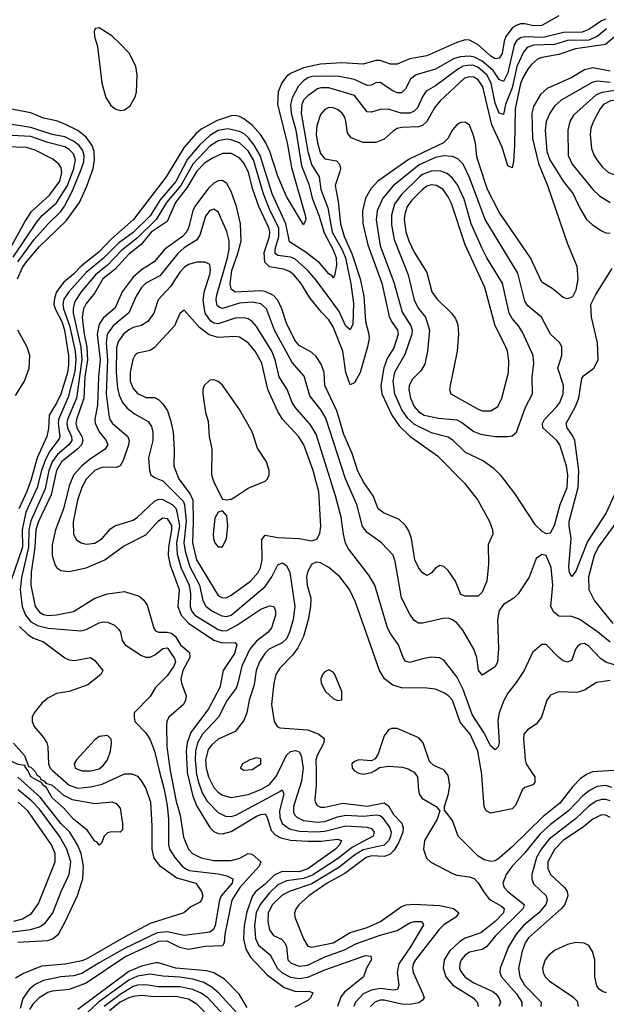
# Model space of a CAD drawing. Header units: inches. Extents: x 884549 to 1028252, y 526810 to 653624.
# Tile 581 of 656: x 976377 to 979133, y 548900 to 553529. Entities that reach past the tile are written whole.
import ezdxf

# ---------------------------------------------------------------- set-up
doc = ezdxf.new("R2010")
doc.units = ezdxf.units.IN
doc.header["$MEASUREMENT"] = 0
doc.layers.add('A9574', color=7, linetype='Continuous')
doc.layers.add('A9575', color=7, linetype='Continuous')

msp = doc.modelspace()

# ---------------------------------------------------------------- linework, layer by layer
at = {"layer": 'A9574', "color": 5}
for points, elevation in [([(976532.2, 550000), (976610, 549930.1), (976650, 549916.9), (976710, 549922.1), (976764.4, 549935.6), (976870, 549983), (976903.8, 549983.8), (976930, 549972.3), (976950, 549949), (976970, 549914.3), (976992.2, 549850), (976998.6, 549738.6), (976997.5, 549630), (977006.9, 549586.9), (977033.5, 549553.5), (977115.2, 549495.2), (977204.1, 549470), (977231.9, 549430), (977237.3, 549410), (977230.8, 549389.2), (977221.2, 549378.8), (977182, 549358), (977148.2, 549330), (976990, 549279.5), (976865.9, 549214.1), (976690, 549112.6), (976670, 549104.8), (976590.5, 549089.5), (976480, 549080), (976394.7, 549045.3), (976357.5, 549022.5)], 2040), ([(977033.2, 550000), (977056, 549910), (977070, 549835.3), (977076.5, 549770), (977076.6, 549650), (977081.3, 549630), (977106.6, 549590), (977140.8, 549550), (977157.4, 549537.4), (977173.4, 549530), (977310, 549513.8), (977350, 549505), (977378.2, 549490), (977374.7, 549470), (977323, 549410), (977315.3, 549390), (977295.3, 549270), (977287.7, 549252.3), (977270, 549239), (977150, 549223.9), (977070, 549240.6), (977023.6, 549236.4), (976870, 549162.1), (976750, 549095.1), (976670, 549044.4), (976630, 549033.7), (976569.9, 549029.9), (976490, 549012.2), (976450, 548993.4), (976422, 548970), (976392.9, 548927.1), (976378.9, 548881.1)], 2060), ([(976444.7, 550000), (976450, 549994.6), (976458.5, 549978.5), (976471.3, 549970), (976476.4, 549956.4), (976493.7, 549950), (976500.5, 549940.5), (976530, 549930.8), (976583.4, 549883.4), (976623.5, 549863.5), (976730, 549844.1), (976810, 549852.1), (976830, 549843.8), (976850, 549822.8), (976860.9, 549750), (976859.5, 549720.5), (976850, 549709.4), (976808.5, 549711.5), (976790, 549706), (976774, 549690), (976762, 549658), (976751.3, 549648.7), (976742, 549662), (976730, 549667.8), (976696.6, 549716.6), (976629.9, 549770), (976583.9, 549823.9), (976530, 549871.4), (976501.4, 549921.4), (976485.6, 549930), (976481.6, 549941.6), (976429.6, 549970), (976417.6, 549997.6), (976415.8, 550000)], 2020), ([(977084.4, 550000), (977113.1, 549853.1), (977130.5, 549790), (977146.2, 549686.2), (977170.1, 549630), (977189.8, 549609.8), (977230, 549589.4), (977290, 549576.6), (977370, 549576.5), (977412, 549588), (977450, 549609.6), (977470, 549606.6), (977510.7, 549570), (977501.8, 549550), (977411.5, 549450), (977373.7, 549390), (977341, 549230), (977338.3, 549190), (977330, 549175.2), (977248.7, 549171.3), (977170, 549158.7), (977130, 549167.4), (977070, 549196.6), (977030, 549195.8), (976875.5, 549124.5), (976690, 548999.8), (976610, 548969.3), (976530, 548962.1), (976510, 548956.3), (976468.9, 548931.1), (976439, 548901), (976423.7, 548876.3)], 2080), ([(976666, 550000), (976670, 549998.6), (976710, 549997.8), (976719.2, 550000)], 2060), ([(977163.4, 550000), (977163.9, 549990), (977190, 549879.4), (977210, 549832.1), (977270, 549730.7), (977290, 549713.2), (977310, 549703.4), (977330, 549701.2), (977370, 549712.1), (977490, 549784.3), (977510, 549793.2), (977530, 549795.3), (977539.2, 549779.2), (977558, 549718), (977577.2, 549697.2), (977603.5, 549683.5), (977650, 549672.1), (977730, 549666.9), (977792.6, 549667.4), (977870, 549676.1), (977889, 549670), (977880.1, 549650), (977860.1, 549630), (977730, 549537.1), (977690, 549523.5), (977610, 549524.7), (977572.1, 549507.9), (977530, 549464.9), (977486.7, 549430), (977471, 549410), (977444.8, 549335.2), (977431.8, 549270), (977428.5, 549208.5), (977438.8, 549158.8), (977461.7, 549121.7), (977539.1, 549039.1), (977619.7, 548979.7), (977670, 548962.1), (977740.6, 548960.6), (977754.3, 548954.3), (977742.8, 548930), (977730, 548918.9), (977670, 548887.2)], 2120), ([(977205.9, 550000), (977206.8, 549990), (977216.1, 549950), (977234.6, 549894.6), (977256.8, 549856.8), (977310, 549801.2), (977344.6, 549784.6), (977370, 549783.4), (977392.8, 549790), (977599.9, 549900.1), (977610, 549909.1), (977617.5, 549890), (977597.8, 549810), (977599.3, 549779.3), (977610.5, 549750), (977644.4, 549724.4), (977690, 549714.1), (977770, 549710.7), (977810, 549714.3), (977910, 549738.5), (978010, 549733.3), (978030, 549726), (978041.6, 549710), (978037, 549690), (977940.9, 549639.1), (977870, 549583.7), (977752.1, 549507.9), (977710, 549491.9), (977630, 549480.8), (977590, 549462.7), (977550, 549424.4), (977506.9, 549370), (977488.7, 549330), (977479.5, 549270), (977484.9, 549210), (977499, 549179), (977553.1, 549133.1), (977587.9, 549067.9), (977610, 549048.9), (977650, 549028.5), (977690, 549021.8), (977730, 549027.8), (977810, 549062.7), (978000.9, 549130), (978027.2, 549127.2), (978030.2, 549110.2), (978006, 549070), (977992.2, 549030), (977903, 548957), (977885.3, 548934.7), (977870.1, 548890)], 2140), ([(977256.3, 550000), (977264.1, 549970), (977290, 549919.8), (977310, 549897.7), (977330, 549884.2), (977370, 549872.6), (977450, 549886.6), (977510, 549909.8), (977550, 549933.8), (977580.8, 549970), (977595.4, 550000)], 2160), ([(977707.7, 550000), (977700.9, 549950), (977662.9, 549830), (977663.8, 549803.8), (977669.1, 549790), (977679.8, 549779.8), (977710, 549764.1), (977776.6, 549756.6), (977810, 549759.8), (977870, 549781), (977910, 549789.3), (977990, 549784.5), (978051.3, 549791.3), (978070, 549788.3), (978079.9, 549779.9), (978115.8, 549730), (978121.6, 549710), (978119.4, 549690), (978110, 549669.5), (978090, 549648.8), (977990, 549626.1), (977950, 549601.9), (977876.7, 549543.3), (977750, 549466.8), (977647.2, 549432.8), (977610, 549413.8), (977564.7, 549370), (977544.3, 549330), (977542.9, 549290), (977550.5, 549250.5), (977570, 549224.1), (977606.8, 549206.8), (977622.5, 549190), (977630.1, 549170), (977637.5, 549110), (977652.9, 549092.9), (977690, 549079.3), (977730, 549083.6), (977810, 549122.7), (977903.7, 549156.3), (977956.1, 549183.9), (978070, 549225.2), (978150, 549247.6), (978210, 549283.1), (978230, 549290.1), (978262.8, 549290), (978268.1, 549288.1), (978273.4, 549273.4), (978212.5, 549170), (978158.8, 549090), (978149.6, 549050), (978158.9, 548990), (978151.8, 548970), (978132.7, 548967.3), (978070, 548974.5), (978030, 548966.7), (977990.5, 548949.5), (977955, 548910), (977946.4, 548890)], 2160), ([(977769.4, 550000), (977770.4, 549929.6), (977763.5, 549863.5), (977764.5, 549850), (977775, 549835), (977790, 549827.7), (977810, 549827.2), (977894.7, 549845.3), (978010, 549831.5), (978090, 549847.9), (978110, 549833.1), (978132.8, 549792.8), (978171.8, 549751.8), (978179.2, 549730), (978176.5, 549710), (978157.4, 549662.6), (978135.7, 549624.3), (978115.9, 549604.1), (978090, 549594.6), (978030, 549598.8), (978004.2, 549590), (977904.9, 549515.1), (977822, 549470), (977735.1, 549410), (977689.5, 549370), (977675.4, 549350), (977668.6, 549330), (977670.1, 549310), (977710, 549207.8), (977730, 549174), (977748.2, 549168.2), (977850, 549189), (977930, 549238.1), (978010, 549262.1), (978072.8, 549290), (978170, 549359.3), (978192.2, 549367.8), (978229.4, 549370.6), (978350, 549365.5), (978414.9, 549350), (978439.3, 549330), (978426.6, 549310), (978370, 549273.1), (978348.1, 549251.9), (978236.9, 549110), (978225.9, 549090), (978222.8, 549070), (978225.9, 549050), (978270.6, 548950), (978276.8, 548930), (978270, 548919.8), (978252.2, 548907.8), (978210, 548898.7), (978170, 548901), (978090, 548920.4), (978070, 548919.9), (978045.9, 548910), (978025.3, 548890)], 2180), ([(977948.4, 550000), (977950, 549998.4), (977970, 549986.3), (977990, 549981.6), (978030, 549989.4), (978046.6, 550000)], 2220), ([(978215, 550000), (978230.8, 549990.8), (978245.2, 549970), (978250, 549906.8), (978253.8, 549890), (978265.6, 549870), (978334, 549830), (978351.3, 549810), (978337.6, 549770), (978278.8, 549670), (978274.3, 549630), (978288, 549588), (978308.7, 549568.7), (978410, 549515.3), (978430, 549507.9), (978490, 549499.9), (978511.4, 549491.4), (978531.3, 549471.3), (978555.2, 549430), (978579.4, 549399.4), (978590, 549389.3), (978641.1, 549361.1), (978652.1, 549350), (978649.3, 549330), (978610.7, 549289.3), (978543.1, 549236.9), (978470, 549211.1), (978445.2, 549194.8), (978395.7, 549150), (978371.8, 549110), (978365.8, 549070), (978379.2, 549030), (978412.4, 548990), (978507.5, 548930), (978518.7, 548918.7), (978526, 548910), (978531.2, 548890)], 2220), ([(979167.4, 550000), (979067.6, 549992.4), (979038.8, 549981.2), (979010, 549959.9), (978975.5, 549924.5), (978914, 549846), (978836.2, 549783.8), (978690, 549639.9), (978630, 549587.1), (978610, 549575.3), (978590, 549570.9), (978558.7, 549578.7), (978530, 549596.6), (978437.3, 549690), (978410, 549765.1), (978373.4, 549813.4), (978372, 549830), (978391.5, 549890), (978398, 549930), (978390, 549976.2), (978371.9, 550000)], 2220), ([(978776.6, 550000), (978796.6, 549970), (978796.3, 549943.7), (978787.9, 549932.1), (978750, 549918.8), (978738.7, 549910), (978705.8, 549834.2), (978690, 549818.7), (978590, 549799), (978569.1, 549809.1), (978559.2, 549830), (978545.8, 549994.2), (978544.8, 550000)], 2180), ([(976367.9, 549192.1), (976510, 549200.4), (976532.1, 549207.9), (976559.1, 549230), (976591.5, 549288.5), (976648.7, 549411.3), (976673.2, 549490), (976677.1, 549550), (976665.7, 549610), (976649.6, 549650), (976612.5, 549710), (976569.9, 549750), (976473.3, 549873.3), (976368.8, 549968.8)], 2040), ([(976268.1, 549231.9), (976428.7, 549251.3), (976470, 549263.7), (976497.8, 549282.2), (976532.3, 549330), (976572.4, 549430), (976610.3, 549510), (976617.5, 549570), (976599.5, 549630), (976565.1, 549690), (976470, 549817.2), (976434.8, 549854.8), (976370, 549909.1)], 2060), ([(979159, 549919), (979130, 549929), (979090, 549923.8), (979053.9, 549906.1), (979020.6, 549879.4), (978955.5, 549810), (978870, 549744.8), (978819.9, 549700.1), (978750, 549611.8), (978690.6, 549550), (978662, 549510), (978646.8, 549470), (978653.1, 549450), (978669.4, 549430), (978746.8, 549370), (978742.7, 549350), (978610, 549220.4), (978570, 549169.9), (978550, 549158.5), (978490, 549145.3), (978470, 549131.5), (978451.3, 549110), (978443.9, 549090), (978443.8, 549070), (978450, 549054), (978470, 549028.1), (978510, 549001.4), (978600.1, 548960.1), (978614.1, 548950), (978628.4, 548930), (978635, 548910), (978628.4, 548890)], 2240), ([(976350, 549290.7), (976390, 549301.7), (976432.2, 549327.8), (976465.1, 549374.9), (976544.8, 549570), (976543.4, 549610), (976527.1, 549650), (976415, 549810), (976370, 549850)], 2080), ([(979150, 549856.2), (979130, 549863.8), (979110, 549863.5), (979085.4, 549854.6), (979050, 549831.3), (978987.5, 549772.5), (978864, 549676), (978828.8, 549631.2), (978804.7, 549590), (978782.1, 549510), (978782.4, 549490), (978790, 549466.9), (978850.1, 549410), (978855, 549390), (978849.2, 549370), (978815.2, 549330), (978743, 549270), (978709.3, 549230), (978673.6, 549170), (978634.4, 549070), (978632.7, 549050), (978640.8, 549030), (978710.9, 548950), (978736.5, 548910), (978736.6, 548890)], 2260), ([(979150, 549778.4), (979130, 549789.5), (979110, 549790.3), (979070, 549770.7), (979025.3, 549734.7), (978930, 549669.6), (978890, 549627.9), (978858.5, 549570), (978858.4, 549538.4), (978870, 549510.9), (978935.9, 549450), (978948.3, 549430), (978951.5, 549410), (978938.3, 549370), (978921.9, 549350), (978766.9, 549213.1), (978751.9, 549190), (978737.3, 549150), (978719.7, 549070), (978726.1, 549030), (978748.7, 548990), (978826.9, 548910), (978825.4, 548890)], 2280), ([(979134, 548954), (979118.4, 548958.4), (979100.3, 548970), (979087.6, 548987.6), (979079.1, 549030), (979078.9, 549110), (979068.3, 549148.3), (979050, 549176.3), (979028.4, 549188.4), (978990, 549190.9), (978950, 549181.4), (978890, 549153.7), (978860.9, 549130), (978846, 549110), (978832.8, 549070), (978835.6, 549050), (978845.6, 549030), (978864.2, 549010), (978975.9, 548935.9), (978995, 548915), (979001.1, 548890)], 2320), ([(977445.4, 548885.4), (977408.5, 548948.5), (977338.8, 549018.8), (977290, 549048), (977256.9, 549056.9), (977110.7, 549070.7), (977030, 549095.4), (977015.6, 549095.6), (976950, 549079.4), (976890, 549054), (976650, 548875.8)], 2120), ([(977399.1, 548859.1), (977312.6, 548952.6), (977280.4, 548980.4), (977242.4, 549002.4), (977190, 549018), (977130, 549027.4), (977050, 549031.9), (976990, 549042.2), (976930, 549033.1), (976890, 549013.9), (976747.4, 548910), (976670, 548836.9)], 2140), ([(977354.2, 548830), (977261.3, 548930), (977230, 548952.8), (977190.6, 548970), (977130, 548983), (977030, 548983), (976970, 548992.4), (976930.2, 548990.2), (976910, 548983.3), (976850, 548946.1), (976773.6, 548890)], 2160), ([(977270, 548840.5), (977210, 548900.5), (977170, 548924.2), (977110, 548936.7), (977010, 548935), (976950, 548941.3), (976910, 548937.7), (976890, 548931.2), (976850, 548909.8), (976799.1, 548870)], 2180)]:
    msp.add_lwpolyline(points, dxfattribs=dict(at, elevation=elevation))
at = {"layer": 'A9575', "color": 5}
for points, elevation in [([(978910, 553546.8), (978830, 553501.2), (978790, 553499.9), (978750, 553509.2), (978730, 553509.2), (978710, 553502.2), (978690, 553489), (978660.4, 553450), (978652.4, 553427.6), (978643.7, 553370), (978630, 553348), (978610, 553345.5), (978590, 553357.8), (978530, 553411.5), (978490, 553432.6), (978470, 553434.1), (978430, 553421.3), (978290, 553359.5), (978210, 553345.2), (978150, 553319.5), (978119.4, 553319.4), (978070, 553337.4), (978050, 553337.1), (977990, 553319.9), (977890, 553326.9), (977790, 553319.9), (977710, 553303.1), (977650, 553276.6), (977630, 553262.3), (977608.5, 553231.5), (977591.3, 553190), (977588, 553130), (977633.4, 552950), (977653.6, 552833.6), (977718.9, 552610), (977721.6, 552590), (977710, 552565.1), (977630, 552698.4), (977590, 552792.7), (977552, 552910), (977533.9, 552950), (977508.6, 552990), (977470.8, 553030.8), (977430, 553063.4), (977410, 553074.5), (977390, 553078.8), (977370, 553077.4), (977304.5, 553055.5), (977230, 553014.4), (977205.9, 552994.1), (977150, 552929), (977065.3, 552790), (976911.2, 552590), (976805, 552495), (976750, 552436.9), (976667.7, 552372.3), (976630, 552333.1), (976584.7, 552295.3), (976550.2, 552249.8), (976540.4, 552219.6), (976538.2, 552190), (976545.8, 552165.8), (976575.6, 552110), (976587.5, 552070), (976605.9, 551950), (976607, 551907), (976602.4, 551870), (976570, 551768.8), (976550, 551725.7), (976515.1, 551670), (976512.1, 551607.9), (976504.3, 551570), (976459.8, 551470), (976430, 551362.2), (976411.1, 551311.1), (976373.5, 551230)], 2020), ([(979130, 553530.7), (979110, 553524.2), (979050, 553482.7), (979018.6, 553470), (978931.7, 553468.3), (978835.3, 553444.7), (978751.3, 553448.7), (978730, 553444.4), (978710.2, 553429.8), (978699.3, 553410), (978670, 553279.8), (978650, 553238.9), (978630, 553248.3), (978600.7, 553290), (978550, 553333.2), (978513.5, 553353.5), (978490, 553357.3), (978446.1, 553353.9), (978414.3, 553345.7), (978330, 553295.9), (978240.2, 553270), (978212.5, 553250), (978190, 553204.5), (978170, 553185), (978150, 553185.6), (978130, 553194.6), (978070, 553233.8), (978050, 553232.6), (978030, 553221.1), (978010, 553219), (977950, 553248), (977870, 553263.2), (977750, 553261.6), (977730, 553255.7), (977710, 553242.3), (977685.9, 553214.1), (977657.9, 553162.1), (977650, 553130), (977652.8, 553090), (977673.6, 553010), (977701.6, 552841.6), (977736.1, 552756.1), (977750.7, 552690), (977782, 552610), (977806.8, 552526.8), (977850, 552447.1), (977864, 552410), (977865.2, 552374.8), (977855.8, 552324.2), (977850, 552313.6), (977844.8, 552324.8), (977830, 552334.8), (977785.3, 552385.3), (977718.3, 552438.3), (977644.3, 552484.3), (977627.7, 552570), (977562.7, 552710), (977506.1, 552890), (977478.8, 552938.8), (977452.8, 552972.8), (977431.8, 552991.8), (977410, 553003.7), (977355.6, 553015.6), (977310, 553007.5), (977270, 552984.7), (977221.3, 552938.7), (977166.2, 552873.8), (977111.1, 552768.9), (977037.6, 552682.4), (976990, 552606.9), (976910, 552529.1), (976841.4, 552478.6), (976770, 552406.3), (976690, 552340.5), (976608.5, 552250), (976585.2, 552214.8), (976579.9, 552190), (976583.4, 552170), (976611.6, 552091.6), (976638.4, 551970), (976641.7, 551930), (976636, 551876), (976605.3, 551754.7), (976559.4, 551650), (976557.4, 551630), (976566.2, 551570), (976562.2, 551557.8), (976519, 551501), (976498, 551462), (976479.5, 551410), (976460.1, 551330), (976406.9, 551213.1), (976389.5, 551130), (976391.1, 551050), (976336.2, 550890)], 2040), ([(979134, 553486), (979090.4, 553449.6), (979050, 553433.3), (978950, 553430.8), (978890, 553412.6), (978790, 553408.8), (978761.5, 553398.5), (978743.2, 553376.8), (978711.8, 553308.2), (978690, 553208.2), (978659.7, 553130), (978650, 553083.5), (978630, 553088.8), (978610, 553136), (978591.6, 553230), (978570.9, 553270), (978530, 553304.2), (978510, 553313.3), (978490, 553315.6), (978461, 553310), (978439.9, 553300.1), (978330, 553218), (978286.9, 553193.1), (978270.1, 553170), (978245.7, 553114.3), (978230, 553098.6), (978210, 553089.6), (978169.1, 553089.1), (978108.6, 553108.6), (978070, 553106.3), (978030, 553094), (978010, 553095.3), (977950, 553172.7), (977830, 553208.5), (977792, 553208), (977776.7, 553203.3), (977730, 553171.5), (977711.1, 553150), (977702.7, 553130), (977698.8, 553090), (977730.4, 552909.6), (977747.5, 552847.5), (977784.2, 552790), (977791.6, 552730), (977825.1, 552645.1), (977845.8, 552530), (977890.4, 552450), (977907.4, 552410), (977932.8, 552287.2), (977945.3, 552194.7), (977941.7, 552098.3), (977930, 552070.9), (977910, 552088.2), (977877.4, 552157.4), (977850, 552196.9), (977770, 552305.2), (977730.3, 552350), (977670, 552404.1), (977650, 552412), (977590, 552420.7), (977577.9, 552430), (977577, 552450), (977594.4, 552510), (977594.2, 552550), (977554.1, 552630), (977523, 552710), (977475.2, 552870), (977450, 552912.2), (977410, 552949.6), (977370, 552964.7), (977350, 552966.6), (977310, 552959.9), (977270, 552934.7), (977190.3, 552849.7), (977133.7, 552750), (977066.2, 552670), (977017.8, 552590), (976930, 552504.2), (976855.6, 552444.4), (976790, 552375.3), (976733.2, 552330), (976666.1, 552250), (976636.4, 552203.6), (976628.1, 552171.9), (976628.2, 552150), (976664.3, 551990), (976668.7, 551930), (976643.5, 551750), (976602, 551650), (976598.8, 551630), (976602.1, 551610), (976620.4, 551570), (976621.8, 551550), (976608.4, 551530), (976555, 551485), (976529.9, 551450.1), (976514.8, 551410), (976496.3, 551323.7), (976430, 551173.5), (976419.7, 551130), (976419, 551050), (976386.3, 550906.3), (976380.4, 550850), (976388.4, 550770), (976404.1, 550730), (976430, 550698.6), (976460.6, 550680.6), (976511.6, 550668.4), (976664.4, 550655.6), (976690, 550662.3), (976750, 550693.1), (976770, 550697.8), (976790, 550696.3), (976822, 550682), (976842.9, 550662.9), (976850.9, 550650), (976858.8, 550610), (976872.6, 550590), (976950, 550540.5), (976970, 550531.9), (976990, 550532.3), (977014.8, 550545.2), (977050, 550573.3), (977070, 550576.6), (977073, 550573), (977105.2, 550525.2), (977109.6, 550510), (977102, 550490), (977070, 550444.8), (977014.5, 550390), (976990, 550348), (976914.8, 550270), (976914.8, 550250), (976918.8, 550230), (976970, 550176.5), (976990, 550144), (977010.4, 550090.4), (977033.2, 550000)], 2060), ([(979170, 553446.1), (979128.4, 553411.6), (978987.5, 553392.5), (978910, 553365), (978830, 553351.2), (978810, 553342.6), (978781.4, 553318.6), (978763.8, 553296.2), (978741.5, 553258.5), (978730.3, 553229.7), (978704.8, 553110), (978702.1, 552937.9), (978697.4, 552862.6), (978690, 552833.3), (978670, 552841.8), (978643.6, 552930), (978594.7, 553034.7), (978552.9, 553212.9), (978530, 553247), (978510, 553258.9), (978490, 553261.1), (978466.7, 553253.3), (978352.2, 553147.8), (978325, 553115), (978290.3, 553049.7), (978270, 553031.7), (978250, 553024.8), (978170, 553022), (978150, 553017), (978133.2, 553006.8), (978090, 552966.6), (978050, 552952.3), (977990, 552952.2), (977934.2, 552974.2), (977917, 552997), (977910, 553052), (977904.7, 553070), (977891.4, 553090), (977870, 553106.6), (977850, 553115.2), (977830, 553115.8), (977810, 553107.1), (977790, 553084), (977772.3, 553030), (977770.4, 552990), (977776, 552950), (977790, 552899.7), (977810, 552875.2), (977865.1, 552865.1), (977880.2, 552850), (977883.5, 552830), (977879.3, 552810), (977858.4, 552750), (977873.9, 552673.9), (977884, 552570), (977900.9, 552510), (977937.6, 552430), (977976.4, 552310), (977993, 552230), (978001.6, 552110), (978017.7, 552050), (978019, 552030), (978011.5, 551991.5), (977976.3, 551870), (977950, 551821.1), (977930, 551812.9), (977910, 551869.7), (977895.9, 551970), (977850, 552085.5), (977830, 552118.6), (977794.2, 552154.2), (977740.8, 552220.8), (977698.5, 552290), (977665.5, 552330), (977645.1, 552345.1), (977616.9, 552356.9), (977550, 552366.7), (977529.3, 552389.3), (977526, 552434), (977551.3, 552510), (977551.9, 552531.9), (977547.4, 552550), (977500.8, 552650), (977473.2, 552730), (977452.3, 552810), (977432.4, 552852.4), (977410, 552878.9), (977370, 552900.4), (977330, 552899.6), (977282.6, 552877.4), (977246, 552854), (977210, 552816.9), (977162.1, 552737.9), (977109.3, 552670), (977070, 552580.1), (976995.4, 552530), (976948.1, 552471.9), (976890, 552427.3), (976824.8, 552355.2), (976768.5, 552310), (976730, 552244.8), (976690, 552195.1), (976676.4, 552170), (976670.4, 552129.6), (976679.5, 552050), (976692.5, 551990), (976695.6, 551930), (976683.2, 551850), (976679.1, 551750), (976643.9, 551650), (976641.4, 551630), (976645.9, 551610), (976669.3, 551570), (976674.4, 551550), (976667.1, 551530), (976650, 551511.9), (976573.7, 551450), (976550.6, 551410), (976524.5, 551295.5), (976465.9, 551170), (976453.9, 551130), (976448.6, 551050), (976431.8, 550930), (976430.3, 550870.3), (976450.8, 550770), (976470, 550744), (976490, 550732.7), (976510, 550728.8), (976550, 550730.8), (976630, 550746.3), (976729.9, 550810.1), (976790, 550830.1), (976870, 550841), (976938.2, 550818.2), (976960.7, 550800.7), (976976.4, 550776.4), (977007.9, 550667.9), (977015.9, 550655.9), (977029.1, 550649.1), (977070, 550649.8), (977090, 550644.5), (977108.9, 550628.9), (977132.1, 550590), (977174.6, 550554.6), (977177.2, 550530), (977144.2, 550470), (977134.1, 550430), (977136.9, 550410), (977159.4, 550350), (977156.8, 550330), (977146.7, 550310), (977077.6, 550250), (977068.5, 550230), (977066.5, 550210), (977068.9, 550111.1), (977082.5, 550010), (977084.4, 550000)], 2080), ([(979150, 553286.7), (979070, 553302.9), (979030, 553293.8), (978970, 553257.9), (978855.1, 553204.9), (978823.3, 553176.7), (978790, 553121.6), (978782.3, 553090), (978785.3, 552970), (978813.4, 552853.4), (978856.1, 552750), (978950, 552474.6), (978993.7, 552370), (978998.5, 552310), (978990, 552257.2), (978973.7, 552226.3), (978950, 552217.2), (978930, 552222.7), (978882.4, 552262.4), (978830, 552294.8), (978776, 552410), (978630, 552623.7), (978574.9, 552730), (978563.1, 552763.1), (978524.6, 552884.6), (978517.7, 552950), (978507.6, 552990), (978490, 553032.9), (978470, 553046.8), (978450, 553045.5), (978430, 553035.2), (978410, 553010.6), (978388.1, 552970), (978368.6, 552950), (978206.6, 552873.4), (978060.1, 552770), (978026.4, 552733.6), (978002.1, 552690), (977987.8, 552630), (977989.4, 552570.6), (978012.6, 552470), (978078.5, 552290), (978113.2, 552133.2), (978123.9, 552110), (978152.2, 552070), (978154.8, 552050), (978134, 551986), (978103.6, 551936.4), (978087.5, 551892.5), (978074.1, 551810), (978078.5, 551770), (978125.9, 551670), (978160.1, 551620.1), (978210, 551571.5), (978339.3, 551479.3), (978467.3, 551350), (978529.5, 551269.5), (978583.7, 551170), (978598.8, 551130), (978599.5, 551110), (978578.4, 551061.6), (978578.6, 550970), (978572.2, 550890), (978550, 550838.3), (978530, 550819.1), (978470, 550818.3), (978450, 550826.9), (978424.7, 550890), (978390, 550938.9), (978370, 550958), (978350, 550963.5), (978330, 550951.2), (978310, 550927.6), (978290, 550916.3), (978270, 550928.3), (978250, 550953.3), (978232.9, 550990), (978218, 551090), (978205.5, 551125.5), (978190, 551151.8), (978159.3, 551179.3), (978086.6, 551210), (978061.7, 551230), (978037.3, 551290), (977993.2, 551353.2), (977965.9, 551405.9), (977939.3, 551490), (977899.3, 551579.3), (977866.2, 551690), (977811, 551810), (977807, 551870), (977793.1, 551910), (977770, 551945), (977750, 551963.9), (977690, 551997.6), (977670, 552022.8), (977630, 552102.3), (977608.6, 552170), (977590, 552210.4), (977570, 552232), (977530, 552251.4), (977510, 552254.3), (977390, 552248.2), (977370, 552262.9), (977366.5, 552286.5), (977373.8, 552350), (977402.3, 552430), (977417.3, 552490), (977414.3, 552570), (977395.4, 552650), (977370, 552720.8), (977350, 552759.4), (977330, 552772.8), (977310, 552770.7), (977290, 552760.1), (977263.8, 552736.2), (977200.6, 552650), (977190, 552629.8), (977170.9, 552550), (977160.9, 552530), (977141.4, 552510), (977059.6, 552450), (977008.6, 552391.4), (976950, 552353.2), (976910, 552318.4), (976858.1, 552250), (976826.1, 552173.9), (976770, 552125.8), (976750, 552097.8), (976741.8, 552050), (976755.7, 551930), (976747.1, 551850), (976743.4, 551716.6), (976730.9, 551650), (976731.9, 551631.9), (976750, 551591.1), (976783.6, 551550), (976791.5, 551530), (976778.9, 551510), (976710, 551464.4), (976667.4, 551430), (976630, 551387.3), (976610, 551337.5), (976583.5, 551230), (976544.9, 551130), (976530, 551059.5), (976530.5, 551010), (976544.7, 550964.7), (976552.6, 550952.6), (976570, 550939.4), (976610, 550934.5), (976690, 550952.5), (976777.7, 550990), (976865.3, 551054.7), (976970, 551107.8), (977030, 551172.5), (977050, 551186.8), (977070, 551184), (977090, 551151.1), (977091, 551131), (977077, 551050), (977075.3, 551010), (977084.9, 550964.9), (977126.1, 550850), (977119.8, 550770), (977135.5, 550730), (977170, 550692.3), (977290, 550611.9), (977330, 550599.5), (977390, 550600.5), (977397.5, 550590), (977385.8, 550550), (977333.6, 550470), (977317.3, 550390), (977263.5, 550290), (977181.6, 550178.4), (977163.3, 550130), (977158.6, 550090), (977163.4, 550000)], 2120), ([(979150, 553233.3), (979090, 553240.1), (979065.8, 553234.2), (978920.1, 553150), (978890, 553122), (978868.1, 553090), (978850.5, 553050), (978845, 553010), (978853.6, 552910), (978867.5, 552870), (978930.1, 552770.1), (978976.8, 552710), (979006.3, 552646.3), (979039.7, 552590), (979066, 552566), (979110, 552537.1), (979130, 552527.6), (979150, 552525.2)], 2140), ([(979182.3, 553197.7), (979112.8, 553187.2), (979085, 553175), (978979.1, 553080.9), (978962, 553050), (978952.6, 553010), (978953.9, 552890), (978972.9, 552850), (979070, 552730.8), (979101, 552701), (979150, 552669.5)], 2160), ([(976366.5, 552310), (976390, 552363.4), (976409.5, 552390), (976470, 552463), (976596.2, 552583.8), (976658.8, 552670), (976693, 552747), (976723.1, 552830), (976728, 552870), (976726.6, 552910), (976717.4, 552937.4), (976690, 552976), (976650, 553007.8), (976590, 553038.1), (976550, 553052.7), (976490, 553066.5), (976430, 553091.6), (976270, 553120.7)], 2020), ([(976368.9, 552391.1), (976445.1, 552494.9), (976510.6, 552570), (976570, 552626.8), (976587.7, 552652.3), (976621.6, 552718.4), (976663.5, 552816.5), (976679, 552861), (976680.9, 552890), (976673.4, 552913.4), (976656.9, 552936.9), (976630, 552958.5), (976590, 552978.2), (976529.8, 552990), (976430, 553021.9), (976310, 553040.2)], 2040), ([(976347.5, 552412.5), (976459.3, 552580.7), (976485, 552610), (976550, 552667.5), (976601.2, 552750), (976632, 552830), (976639, 552870), (976630, 552897.7), (976610, 552918.2), (976590, 552930.5), (976510, 552951.4), (976430, 552979.1), (976310, 552986.2)], 2060), ([(976287.6, 552370), (976400.9, 552579.1), (976433.2, 552626.8), (976516.7, 552703.3), (976566.1, 552770), (976575.3, 552810), (976572.1, 552832.1), (976561.1, 552850), (976532.5, 552872.5), (976450, 552915.3), (976410, 552927.8), (976310, 552931.3)], 2080), ([(979150, 550602.1), (979091, 550651), (979007.9, 550710), (978970, 550723.9), (978910, 550724.9), (978885.3, 550745.3), (978872.2, 550772.2), (978881.3, 550870), (978873.7, 550953.7), (978850, 551009.4), (978830, 551015.1), (978803.4, 550996.6), (978771, 550909), (978718, 550830), (978698.4, 550810), (978650, 550779.8), (978630, 550751.1), (978620.9, 550710), (978626.6, 550573.4), (978621.9, 550510), (978610, 550487.2), (978550, 550447.1), (978531.7, 550471.7), (978524.8, 550530), (978509.8, 550570), (978459.2, 550659.2), (978430, 550693.3), (978410, 550708.1), (978390, 550715), (978366.5, 550713.5), (978270, 550691.3), (978250, 550692.4), (978230, 550704.8), (978210, 550733.7), (978171.4, 550811.4), (978141.7, 550981.7), (978131.5, 551011.5), (978076, 551070), (978010, 551117.5), (977987, 551147), (977960.4, 551250), (977907.8, 551370), (977815.3, 551655.3), (977793.2, 551693.2), (977740.8, 551760.8), (977713.7, 551853.7), (977657.6, 551917.6), (977573.5, 552070), (977536.1, 552170), (977510, 552192.6), (977470, 552201.2), (977410, 552196.4), (977330, 552172), (977315.8, 552175.8), (977305.6, 552185.6), (977299.9, 552210), (977301.5, 552230), (977353.9, 552410), (977360.6, 552450), (977360.6, 552490), (977350, 552533.3), (977310, 552626.2), (977290, 552638.5), (977270, 552631.3), (977250, 552604.7), (977224.1, 552515.9), (977207.9, 552492.1), (977150, 552456.6), (977119.7, 552430), (977034.9, 552325.1), (976970.1, 552290), (976949.3, 552270.7), (976924.4, 552230), (976889.5, 552150.5), (976816.2, 552090), (976788.8, 552051.2), (976783.2, 552010), (976790, 551930), (976783.6, 551770), (976796.3, 551670), (976800.9, 551650), (976813.5, 551630), (976884.7, 551570), (976892.2, 551550), (976889.2, 551530), (976863.8, 551456.2), (976850, 551432.1), (976830, 551424), (976770, 551426), (976750, 551419.7), (976730, 551409.9), (976690, 551369), (976668.9, 551330), (976648.3, 551270), (976628, 551168), (976630, 551110.7), (976644.4, 551084.4), (976666, 551070), (976690, 551063.8), (976730, 551067.4), (976765, 551090), (976804.6, 551135.4), (976823.5, 551150), (976910, 551176.8), (976931.3, 551190), (977010, 551265.6), (977030, 551275), (977050, 551273.4), (977094.3, 551250), (977110, 551232.5), (977116, 551216), (977127.9, 551150), (977114.3, 551070), (977117.1, 551017.1), (977135.9, 550950), (977173, 550870), (977179.7, 550830), (977177.8, 550770), (977183.9, 550750), (977200.1, 550730), (977310, 550662.7), (977330, 550656.3), (977350, 550658.3), (977397.4, 550682.6), (977510, 550758.3), (977550, 550773.2), (977570.8, 550770.8), (977578.6, 550750), (977578.3, 550730), (977560.1, 550670), (977544.7, 550650), (977490, 550607.8), (977458.1, 550570), (977420.1, 550490), (977402.7, 550410), (977393.4, 550386.6), (977352.4, 550330), (977310.5, 550250), (977235.5, 550170), (977212.6, 550130), (977202.8, 550090), (977201.2, 550050), (977205.9, 550000)], 2140), ([(979170, 550496.9), (979130, 550508.2), (979105.7, 550525.7), (979050, 550583.4), (979030, 550595.8), (979010, 550593.6), (978997.9, 550582.1), (978988.4, 550570), (978970, 550517.7), (978950, 550508.4), (978930, 550515.4), (978910, 550529.9), (978850, 550592.1), (978830, 550591.1), (978786, 550554), (978746.8, 550470), (978710, 550413.1), (978670, 550362.6), (978651.3, 550328.7), (978629.6, 550270.4), (978623.7, 550236.3), (978629.3, 550130), (978624.4, 550110), (978610, 550096.4), (978590, 550114.2), (978558.1, 550178.1), (978502.5, 550262.5), (978459.7, 550379.7), (978430, 550439.8), (978370, 550517.6), (978349.8, 550529.8), (978312.1, 550532.1), (978270, 550525), (978210, 550506.4), (978190, 550513.1), (978178.3, 550530), (978157.3, 550590), (978119.9, 550639.9), (978104.4, 550670), (978045.4, 550870), (978016.9, 550916.9), (977921.9, 551041.9), (977908, 551068), (977897.5, 551110), (977887.6, 551190), (977861.1, 551290), (977770, 551580.3), (977743.8, 551623.8), (977669.7, 551709.7), (977657.4, 551730), (977634.1, 551790), (977596.7, 551850), (977577.5, 551930), (977561.7, 551970), (977490, 552086.5), (977469.9, 552109.9), (977450, 552122), (977430, 552127.5), (977390, 552125.8), (977310, 552098.9), (977290, 552102.1), (977273.2, 552113.2), (977248.4, 552150), (977239, 552210), (977245.5, 552254.5), (977270.4, 552330.4), (977273.5, 552353.5), (977270, 552378), (977248.3, 552388.3), (977209.2, 552389.2), (977170, 552378.7), (977150, 552364.1), (977130, 552342.5), (977085.3, 552274.7), (977028.5, 552211.5), (977007.1, 552150), (976978.9, 552110), (976950, 552091.7), (976910, 552081.5), (976890, 552071.2), (976865.3, 552050), (976841.8, 552018.2), (976832.6, 551987.4), (976830.1, 551869.9), (976836.4, 551796.4), (976844.2, 551764.2), (976861, 551730), (976882.8, 551702.8), (976916.5, 551676.5), (976980.8, 551640.8), (976997, 551617), (977002.5, 551590), (977002.5, 551550), (976983, 551470), (976987.4, 551410), (976993.4, 551390), (977010, 551376.8), (977050, 551361.4), (977145.4, 551265.4), (977151.5, 551250), (977158.7, 551170), (977148.6, 551070), (977154.1, 551030), (977176.6, 550956.6), (977222.5, 550870), (977238, 550798), (977251.9, 550771.9), (977279.5, 550750), (977326.5, 550726.5), (977350, 550724), (977370, 550730.1), (977530, 550863.7), (977562.3, 550910), (977590, 550965.5), (977610, 550975.2), (977630, 550962.6), (977645.8, 550930), (977668.9, 550770), (977662.6, 550710), (977644.8, 550650), (977630, 550618), (977610, 550599.7), (977549.5, 550570), (977528.1, 550550), (977503.3, 550510), (977488.4, 550470), (977478, 550402), (977455.3, 550330), (977444.8, 550270), (977430, 550234.3), (977390, 550183.1), (977310, 550146), (977279.3, 550120.7), (977262.5, 550097.5), (977250.1, 550049.9), (977253.7, 550010), (977256.3, 550000)], 2160), ([(979170, 551294.4), (979132.1, 551210), (979043.8, 551076.2), (978990, 550936), (978970, 550911.1), (978959.8, 550930), (978956.3, 550956.3), (978966.9, 551090), (978957.8, 551150), (978958.8, 551170), (978999.7, 551330), (979003.8, 551410), (978984.7, 551550), (978974.5, 551574.5), (978949.3, 551610), (978944.1, 551630), (978987.5, 551710), (979003.1, 551750), (979017.2, 551842.8), (979025.3, 551854.7), (979073.4, 551890), (979095.1, 551930), (979091.4, 552010), (979063.7, 552130), (979059.4, 552190), (979082.9, 552237.1), (979160.9, 552359.1)], 2120), ([(976358.3, 551761.7), (976399.3, 551830), (976421.9, 551890), (976425.1, 551950), (976412.6, 551990), (976368.2, 552070)], 2020), ([(979190, 551181.7), (979094.6, 551050), (979076.3, 551010), (979049.7, 550910), (979051, 550850), (979076.5, 550796.5), (979162.5, 550690)], 2140), ([(978544.8, 550000), (978529, 550090), (978493.2, 550170), (978446.3, 550226.3), (978409.9, 550329.9), (978390, 550351.6), (978370, 550364.7), (978330, 550381.7), (978290, 550386.8), (978170, 550387.7), (978130, 550400.9), (978091.1, 550430), (978068, 550470), (977954.9, 550790), (977926.5, 550850), (977881.6, 550910), (977830, 550953.5), (977790, 550975.8), (977770, 550979.3), (977750, 550968.6), (977730, 550936.3), (977723.8, 550910), (977727.7, 550870), (977745.1, 550810), (977743.6, 550770), (977732.7, 550707.3), (977709.7, 550630), (977684.3, 550575.7), (977658.6, 550541.4), (977598.9, 550481.1), (977580.8, 550450), (977570.7, 550410), (977560.4, 550310), (977572, 550230), (977586.3, 550206.3), (977599.6, 550199.6), (977730, 550190.1), (977782.4, 550170), (977807.2, 550150), (977806.1, 550130), (977773.9, 550070), (977768.6, 550050), (977769.4, 550000)], 2180), ([(976376.4, 550676.4), (976417.4, 550637.4), (976442, 550622), (976490, 550604.1), (976589.6, 550529.6), (976610, 550519.4), (976635.9, 550515.9), (976710.1, 550530.1), (976730, 550516.5), (976767.9, 550470), (976758.9, 550450), (976697.1, 550402.9), (976610.5, 550370), (976550, 550360.7), (976510, 550340.2), (976482.6, 550317.4), (976445.2, 550270), (976435.9, 550250), (976436.2, 550230), (976445.9, 550205.9), (976490, 550154.7), (976505.4, 550130), (976510.1, 550110), (976512.1, 550030), (976521, 550010), (976532.2, 550000)], 2040), ([(979150, 550422.1), (979086.8, 550413.2), (979030, 550377.4), (978993.6, 550366.4), (978910.2, 550369.8), (978870, 550354), (978853.8, 550330), (978828.9, 550250), (978802.5, 550217.5), (978762, 550190), (978745.6, 550170), (978743.5, 550150), (978750.9, 550050), (978756.6, 550030), (978776.6, 550000)], 2180), ([(976719.2, 550000), (976750, 550007.3), (976770, 550023.3), (976790, 550049.4), (976804, 550090), (976808.9, 550128.9), (976806.5, 550146.5), (976790, 550164.7), (976750, 550159.1), (976730, 550144.2), (976643.8, 550050), (976633.2, 550030), (976637.4, 550010), (976666, 550000)], 2060), ([(978371.9, 550000), (978370, 550002.6), (978322.6, 550022.6), (978302.3, 550042.3), (978272.8, 550130), (978252.7, 550152.7), (978150, 550196.8), (978123, 550197), (978109.5, 550190.5), (978090, 550162), (978061.7, 550078.3), (978046.5, 550053.5), (978030, 550045.4), (977970, 550049), (977950, 550041.5), (977938, 550030), (977938.9, 550010), (977948.4, 550000)], 2220), ([(976415.8, 550000), (976403.6, 550016.4), (976403.6, 550023.6), (976370, 550027.6), (976330, 550046.8), (976260.9, 550120.9), (976230, 550143.9), (976211.2, 550151.2), (976187.5, 550152.5), (976161.8, 550138.2), (976062.5, 550000)], 2020), ([(976348.1, 550128.1), (976400.2, 550070), (976418, 550018), (976430, 550015.2), (976444.7, 550000)], 2020), ([(977595.4, 550000), (977630, 550071), (977650, 550089.4), (977672.8, 550092.8), (977690, 550086.4), (977700.1, 550070), (977709, 550010), (977707.7, 550000)], 2160), ([(978046.6, 550000), (978067, 550013), (978110, 550019), (978174.7, 550014.7), (978205.5, 550005.5), (978215, 550000)], 2220)]:
    msp.add_lwpolyline(points, dxfattribs=dict(at, elevation=elevation))
for points, elevation in [([(976750, 553491.3), (976732.2, 553487.8), (976726.5, 553473.5), (976729.3, 553450.7), (976743.1, 553403.1), (976763.9, 553230), (976782.6, 553162.6), (976806.1, 553126.1), (976829.1, 553109.1), (976850, 553102.3), (976870, 553104.6), (976896.3, 553123.7), (976922, 553170), (976926.8, 553190), (976929.5, 553270), (976923.6, 553310), (976891, 553371), (976850, 553416.2), (976810, 553453.1)], 2020), ([(979211.3, 553151.3), (979153, 553147), (979119.6, 553130), (979103.3, 553110), (979071.2, 553048.8), (979060.6, 553019.4), (979056.7, 552990), (979063.3, 552923.3), (979073.7, 552893.7), (979088.1, 552870), (979115, 552835), (979142.8, 552810), (979170, 552800.5), (979190, 552804.1), (979270, 552836.2), (979310, 552858.9), (979366.2, 552910), (979377.9, 552930), (979381.7, 552950), (979375.5, 552990), (979349.9, 553030), (979266.8, 553126.8), (979243.3, 553143.3)], 2180), ([(978370, 552889), (978330, 552881.3), (978253.4, 552846.6), (978131.9, 552748.1), (978082.3, 552690), (978055.8, 552630), (978052.1, 552587.9), (978070, 552465.8), (978134.4, 552294.4), (978174.3, 552154.3), (978214.7, 552090), (978220.8, 552070), (978219.9, 552050), (978185.6, 551954.4), (978137.6, 551870), (978130.7, 551830), (978137.5, 551770), (978173.8, 551690), (978197.7, 551657.7), (978230, 551627.2), (978310, 551588.9), (978390, 551567.3), (978410, 551554.6), (978470, 551495.3), (978555.4, 551455.4), (978601.8, 551421.8), (978633.6, 551390), (978701.9, 551301.9), (978796.4, 551156.4), (978830, 551124.9), (978850, 551113.4), (978870, 551116.3), (978890, 551150.5), (978915.6, 551250), (978948.1, 551330), (978952.2, 551390), (978945.3, 551430), (978914.1, 551530), (978900.9, 551550), (978834.2, 551610), (978832.3, 551630), (978842.8, 551650), (978900.7, 551710), (978914, 551730), (978929.9, 551770), (978931.2, 551810), (978904.4, 551890), (978923.2, 551950), (978924.2, 551990), (978913.7, 552010), (978870, 552051.1), (978827.9, 552130), (978764.5, 552184.5), (978750, 552206.2), (978716.9, 552336.9), (978564.2, 552590), (978490, 552787.2), (978460.6, 552850), (978435.2, 552875.2), (978410, 552886)], 2140), ([(978350, 552818), (978310, 552816.5), (978270, 552800.8), (978255.3, 552790), (978170, 552707.4), (978138.5, 552661.5), (978123.5, 552610), (978124.1, 552564.1), (978136.1, 552496.1), (978201.6, 552330), (978230, 552210.3), (978250, 552171.7), (978283.9, 552130), (978302.9, 552070), (978292.5, 551970), (978279.8, 551910), (978262, 551878), (978221.7, 551838.3), (978207.3, 551810), (978205.5, 551790), (978212.8, 551750), (978230.5, 551710), (978250, 551687.2), (978276.5, 551670), (978344.8, 551655.2), (978430, 551647.3), (978454.6, 551634.6), (978510, 551592.6), (978541, 551581), (978610, 551570.1), (978670, 551569.4), (978690, 551572.4), (978710.7, 551589.3), (978752.6, 551707.4), (978785.6, 551770), (978784.2, 551850), (978792.7, 551912.7), (978789.3, 551950), (978739.3, 552059.3), (978720.2, 552090), (978690, 552123.7), (978676.1, 552150), (978645.8, 552290), (978571.7, 552410), (978550, 552453.5), (978497.9, 552570), (978464.5, 552684.5), (978433.1, 552753.1), (978410, 552784.5), (978385.4, 552805.4)], 2160), ([(978310, 552752.9), (978290, 552746.5), (978270, 552731.2), (978219.3, 552680.7), (978197.6, 552650), (978186, 552614), (978183.8, 552590), (978191, 552531), (978204.6, 552490), (978230, 552436.1), (978290, 552340.8), (978313.1, 552250), (978336.4, 552216.4), (978405.4, 552150), (978423.7, 552123.7), (978434.6, 552094.6), (978438.6, 552050), (978432.7, 551970), (978399.2, 551810), (978396.5, 551790), (978403.1, 551770), (978530, 551698), (978550, 551690.1), (978590, 551689.5), (978622.8, 551710), (978642.3, 551750), (978673.2, 551870), (978674.5, 551925.5), (978668.2, 551970), (978658.1, 551998.1), (978610.3, 552090.3), (978562.1, 552270), (978470.2, 552470.2), (978405.3, 552665.3), (978390, 552696.3), (978365.9, 552730), (978334.8, 552750)], 2180), ([(977150, 552162.9), (977130, 552147), (977103.9, 552090), (977010, 551988.3), (976990, 551974.3), (976930, 551960.8), (976918, 551950), (976908.7, 551931.3), (976896.1, 551870), (976897, 551830), (976910, 551795), (976930, 551772.3), (976970, 551753.1), (977010, 551752.5), (977030, 551743.2), (977050, 551723.2), (977071.4, 551690), (977086.3, 551646.3), (977097.5, 551590), (977103, 551510), (977100.7, 551430), (977124.5, 551370), (977178.7, 551298.7), (977190.7, 551270), (977192.8, 551170), (977188.8, 551070), (977207.6, 550990), (977310, 550821.5), (977330, 550811.3), (977350, 550812.9), (977370, 550822.9), (977461.2, 550890), (977497.9, 550930), (977508.3, 550951.7), (977515.9, 550990), (977514.2, 551085.8), (977530, 551105.5), (977590, 551095.5), (977689.7, 551089.7), (977750, 551078.8), (977772.6, 551087.4), (977787.1, 551112.9), (977792.2, 551147.8), (977782.6, 551310), (977755.5, 551410), (977711.6, 551530), (977688.3, 551568.3), (977611.7, 551651.7), (977590, 551686.6), (977542.4, 551790), (977514.4, 551914.4), (977483.9, 551970), (977450, 552010.5), (977410, 552036.1), (977390, 552040.1), (977310, 552035.2), (977267.5, 552047.5), (977222.6, 552082.6)], 2180), ([(977290, 551835.8), (977270, 551834.5), (977243.2, 551810), (977236.9, 551790), (977236.8, 551770), (977250, 551682.8), (977262, 551642), (977268.1, 551570), (977279.8, 551510), (977278.3, 551390), (977290, 551355.3), (977330, 551274.9), (977350, 551271.7), (977370, 551274.9), (977390, 551286.2), (977450, 551326.3), (977530, 551359.6), (977541, 551370), (977549.8, 551390), (977549.8, 551410), (977536.5, 551450), (977494.5, 551514.5), (977470, 551592.1), (977410, 551695.8), (977330, 551810.8), (977310, 551827.6)], 2220), ([(977330, 551219.5), (977310, 551214), (977294.6, 551185.4), (977286.4, 551110), (977287.1, 551090), (977294.2, 551070), (977310, 551051.4), (977330, 551050.3), (977348.2, 551090), (977354.4, 551150), (977350, 551196)], 2220), ([(977830, 550472), (977810, 550463.5), (977799, 550450), (977791.4, 550430), (977793.4, 550410), (977814.4, 550370), (977850, 550337.6), (977870, 550328.2), (977890, 550331.3), (977890.7, 550370), (977857.6, 550450), (977850, 550461.3)], 2220), ([(977490, 550059.1), (977458, 550050), (977423.8, 550030), (977414, 550010), (977430, 550001.3), (977470, 550003.9), (977509.6, 550030), (977510, 550054)], 2180)]:
    msp.add_lwpolyline(points, close=True, dxfattribs=dict(at, elevation=elevation))

doc.saveas('drawing.dxf')
